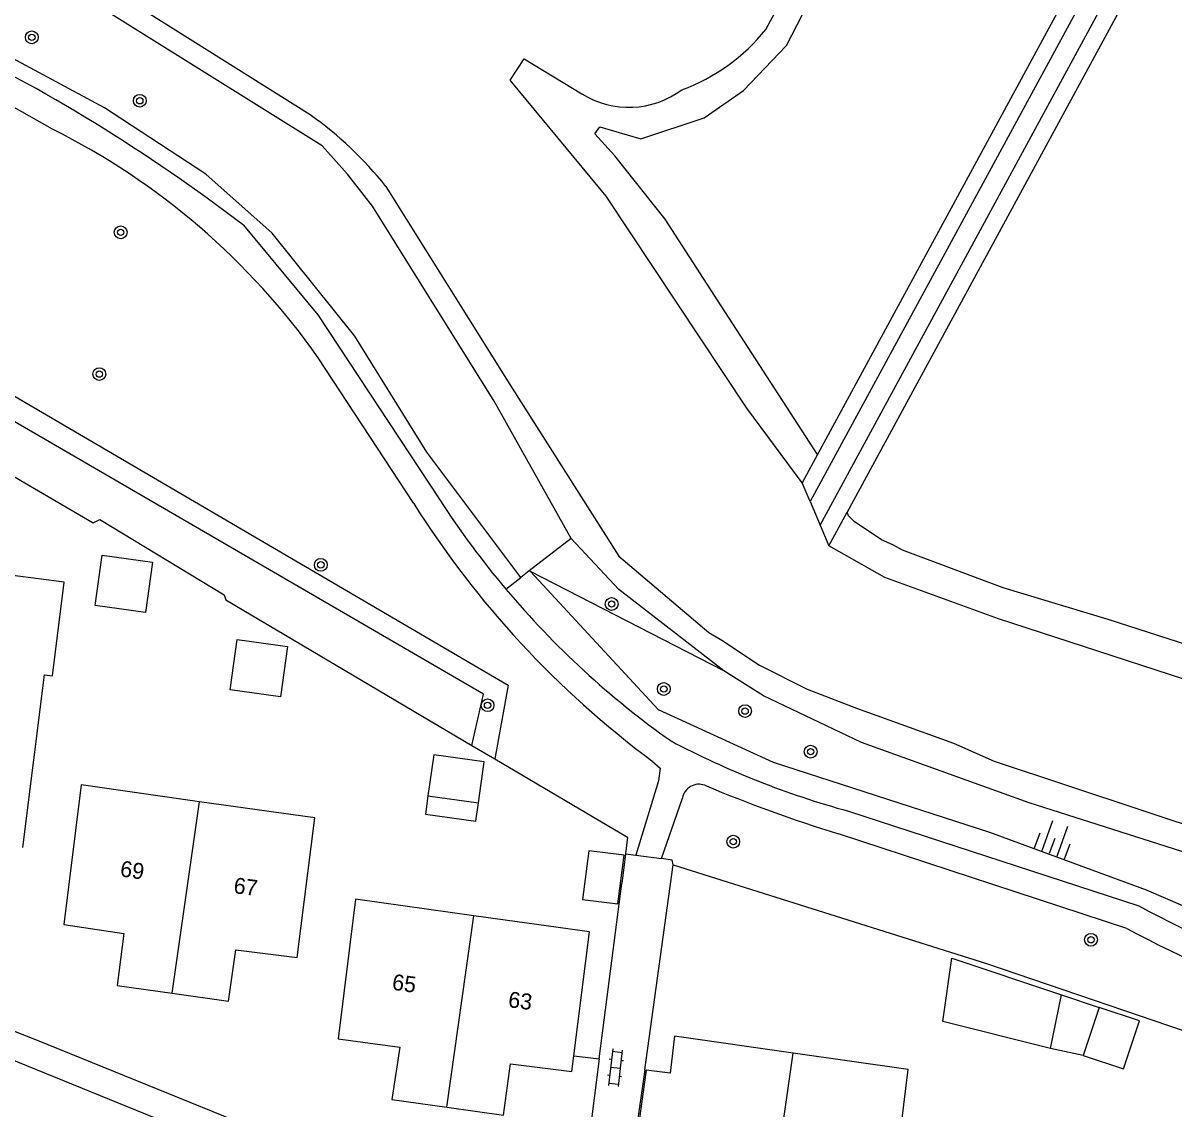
# Model space of a CAD drawing. Extents: x 128000 to 131008, y 398996 to 402500.
# Drawn here: x 128278.1 to 128350.2, y 400359.5 to 400427.5 of the extents above; entities that cross this region are included whole.
import ezdxf

# ---------------------------------------------------------------- set-up
doc = ezdxf.new("R2010")
doc.units = 0
for name, color, linetype in [('gg-afsc-erfafscheiding', 7, 'Continuous'), ('gg-afsc-hekwerk', 7, 'Continuous'), ('gg-afsc-muur', 7, 'Continuous'), ('gg-anno-huisnummerreeks BGT', 7, 'Continuous'), ('gg-bbg-gedigitaliseerde bijgebouw', 7, 'Continuous'), ('gg-bbg-hoofdgebouw', 7, 'Continuous'), ('gg-bbg-luifel en loopbrug', 7, 'Continuous'), ('gg-bbg-tussenscheiding', 7, 'Continuous'), ('gg-knt-BGT kruinlijn', 7, 'Continuous'), ('gg-knt-bovenkant onderkant talud', 7, 'Continuous'), ('gg-knt-verharding', 7, 'Continuous'), ('gg-kntw-beschoeiing', 7, 'Continuous'), ('gg-kntw-bovenkant insteek waterloop', 7, 'Continuous'), ('gg-kntw-waterlijn', 7, 'Continuous'), ('gt-grn-groengrens', 7, 'Continuous'), ('gt-grn-vlakafsluiter', 7, 'Continuous'), ('gt-symb-boom', 7, 'Continuous'), ('gt-symb-klinker verharding', 7, 'Continuous'), ('gt-symb-talud symbool', 7, 'Continuous')]:
    doc.layers.add(name, color=color, linetype=linetype)

# ---------------------------------------------------------------- blocks, each defined once
blk = doc.blocks.new('gt0-BOOM')
at = {"layer": 'gt-symb-boom'}
for radius in [0.4, 0.2]:
    blk.add_circle((0, 0), radius, dxfattribs=at)
blk = doc.blocks.new('gt0-TALUD_1')
at = {"layer": 'gt-symb-talud symbool'}
for p, q in [((-1, -1), (-1, 0)), ((-0.5, -2), (-0.5, 0)), ((0.5, -2), (0.5, 0)), ((1, -1), (1, 0)), ((0, -1), (0, 0))]:
    blk.add_line(p, q, dxfattribs=at)
blk = doc.blocks.new('gt0-KL1')
at = {"layer": 'gt-symb-klinker verharding'}
for p, q in [((-1.15, 0.3), (1.15, 0.3)), ((-1, -0.3), (-1, 0.3)), ((-0.5, 0.3), (-0.5, 0.45)), ((0, -0.3), (0, 0.3)), ((0.5, 0.3), (0.5, 0.45)), ((1, -0.3), (1, 0.3)), ((-1.15, -0.3), (1.15, -0.3)), ((-0.5, -0.45), (-0.5, -0.3)), ((0.5, -0.45), (0.5, -0.3))]:
    blk.add_line(p, q, dxfattribs=at)

msp = doc.modelspace()

# ---------------------------------------------------------------- linework, layer by layer
at = {"layer": 'gg-afsc-erfafscheiding'}
msp.add_line((128306.19, 400382.285), (128307.617, 400381.442), dxfattribs=at)
for points in [[(128282.48, 400396.219), (128282.888, 400396.423), (128290.683, 400391.712), (128290.782, 400391.39), (128306.19, 400382.285)], [(128338.408, 400368.618), (128379.417, 400354.667), (128379.684, 400355.295), (128388.225, 400351.68), (128387.905, 400349.519)]]:
    msp.add_lwpolyline(points, dxfattribs=at)
at = {"layer": 'gg-afsc-hekwerk'}
for p, q in [((128266.751, 400405.416), (128282.48, 400396.219)), ((128315.807, 400375.502), (128315.569, 400373.638))]:
    msp.add_line(p, q, dxfattribs=at)
msp.add_lwpolyline([(128307.617, 400381.442), (128315.938, 400376.53), (128315.807, 400375.502)], dxfattribs=at)
at = {"layer": 'gg-afsc-muur'}
for p, q in [((128317.026, 400361.964), (128318.784, 400374.804)), ((128318.784, 400374.804), (128338.408, 400368.618)), ((128314.168, 400362.657), (128315.569, 400373.638)), ((128312.58, 400362.855), (128314.168, 400362.657))]:
    msp.add_line(p, q, dxfattribs=at)
at = {"layer": 'gg-bbg-gedigitaliseerde bijgebouw'}
for p, q in [((128303.796, 400381.697), (128303.436, 400379.126)), ((128303.436, 400379.126), (128306.594, 400378.684)), ((128342.415, 400363.297), (128343.116, 400366.656)), ((128343.116, 400366.656), (128345.478, 400365.868)), ((128347.987, 400365.031), (128345.478, 400365.868)), ((128344.477, 400362.867), (128342.415, 400363.297))]:
    msp.add_line(p, q, dxfattribs=at)
for points in [[(128283.035, 400394.192), (128286.185, 400393.752), (128285.744, 400390.601), (128282.594, 400391.042), (128283.035, 400394.192)], [(128291.485, 400388.919), (128294.636, 400388.479), (128294.195, 400385.329), (128291.045, 400385.769), (128291.485, 400388.919)], [(128306.594, 400378.684), (128306.954, 400381.256), (128303.796, 400381.697)], [(128315.724, 400375.408), (128313.508, 400375.691), (128313.119, 400372.643), (128315.335, 400372.361), (128315.724, 400375.408)], [(128344.477, 400362.867), (128346.986, 400362.03), (128347.987, 400365.031)]]:
    msp.add_lwpolyline(points, dxfattribs=at)
at = {"layer": 'gg-bbg-hoofdgebouw'}
for points in [[(128278.078, 400375.881), (128279.432, 400386.707), (128279.928, 400386.645), (128280.66, 400392.499), (128277.448, 400392.923), (128276.714, 400387.372), (128272.286, 400387.957)], [(128289.139, 400378.76), (128281.72, 400379.805), (128280.627, 400371.064), (128284.399, 400370.511), (128283.983, 400367.252), (128287.43, 400366.767)], [(128287.43, 400366.767), (128290.957, 400366.27), (128291.403, 400369.484), (128295.254, 400369.003), (128296.347, 400377.744), (128289.139, 400378.76)], [(128306.316, 400371.616), (128298.903, 400372.653), (128297.81, 400363.912), (128301.674, 400363.386), (128301.171, 400360.114), (128304.618, 400359.629)], [(128312.58, 400362.855), (128313.549, 400370.604), (128306.316, 400371.616)], [(128326.305, 400363.02), (128318.883, 400364.071), (128318.611, 400361.762)], [(128304.618, 400359.629), (128308.159, 400359.13), (128308.605, 400362.344), (128312.456, 400361.863), (128312.58, 400362.855)], [(128333.089, 400358.584), (128333.516, 400361.998), (128326.305, 400363.02)], [(128318.611, 400361.762), (128317.11, 400361.953), (128316.481, 400357.428), (128318.072, 400357.186)]]:
    msp.add_lwpolyline(points, dxfattribs=at)
at = {"layer": 'gg-bbg-luifel en loopbrug'}
for points in [[(128303.436, 400379.126), (128303.277, 400377.986), (128306.434, 400377.544), (128306.594, 400378.684)], [(128342.415, 400363.297), (128335.68, 400364.988), (128336.233, 400368.952), (128343.116, 400366.656)]]:
    msp.add_lwpolyline(points, dxfattribs=at)
at = {"layer": 'gg-bbg-tussenscheiding'}
for p, q in [((128287.43, 400366.767), (128289.139, 400378.76)), ((128304.618, 400359.629), (128306.316, 400371.616)), ((128345.478, 400365.868), (128344.477, 400362.867)), ((128324.604, 400351.03), (128326.305, 400363.02))]:
    msp.add_line(p, q, dxfattribs=at)
at = {"layer": 'gg-knt-BGT kruinlijn'}
msp.add_lwpolyline([(128309.858, 400393.167), (128317.862, 400384.541), (128325.059, 400381.232), (128338.598, 400376.857), (128348.416, 400373.249), (128356.446, 400369.773), (128363.599, 400367.247), (128376.968, 400364.014), (128383.26, 400362.069), (128388.513, 400359.941), (128395.191, 400356.272), (128407.364, 400347.4), (128413.537, 400342.739), (128419.3, 400339.341), (128428.318, 400335.775), (128437.005, 400331.306), (128443.124, 400327.598), (128447.929, 400324.145), (128451.83, 400320.187)], dxfattribs=at)
at = {"layer": 'gg-knt-bovenkant onderkant talud'}
for p, q in [((128309.858, 400393.167), (128309.778, 400393.208)), ((128321.971, 400386.962), (128309.858, 400393.167))]:
    msp.add_line(p, q, dxfattribs=at)
at = {"layer": 'gg-knt-verharding'}
for p, q in [((128302.545, 400397.435), (128296.566, 400406.561)), ((128318.07, 400375.196), (128319.369, 400378.986)), ((128329.779, 400378.16), (128347.947, 400372.229)), ((128347.197, 400370.816), (128329.149, 400376.744)), ((128315.807, 400375.502), (128316.457, 400375.417)), ((128316.457, 400375.417), (128318.07, 400375.196)), ((128314.168, 400362.657), (128312.523, 400349.965)), ((128317.026, 400361.964), (128315.124, 400348.814))]:
    msp.add_line(p, q, dxfattribs=at)
for points in [[(128279.925, 400420.88), (128275.258, 400423.511), (128271.362, 400425.547), (128268.256, 400426.669), (128265.987, 400410.913)], [(128291.877, 400414.858), (128296.542, 400409.256), (128304.176, 400397.67)], [(128317.46, 400381.321), (128317.983, 400380.855), (128317.875, 400380.062), (128316.457, 400375.417)], [(128318.784, 400374.804), (128318.724, 400375.106), (128318.07, 400375.196)], [(128312.523, 400349.965), (128295.434, 400357.125), (128278.983, 400363.811), (128260.574, 400371.05)], [(128267.202, 400366.679), (128273.772, 400364.078), (128289.112, 400357.836), (128312.174, 400348.256)]]:
    msp.add_lwpolyline(points, dxfattribs=at)
for centre, radius, start, end in [((128225.348, 400328.016), 109.397, 52.54449, 64.39801), ((128259.733, 400380.584), 45.072, 35.19359, 63.38471), ((128353.074, 400429.244), 59.708, 212.19169, 233.38255), ((128350.636, 400427.708), 55.325, 212.88439, 220.10183), ((128350.664, 400427.737), 55.365, 220.10556, 234.68314), ((128344.388, 400431.328), 55.138, 242.18308, 254.63576), ((128320.419, 400378.782), 1.07, 70.87986, 169.0055), ((128355.385, 400461.882), 89.089, 247.13583, 252.8727), ((128388.781, 400449.219), 87.149, 242.05936, 257.57965), ((128388.768, 400449.176), 88.704, 242.05346, 257.58206)]:
    msp.add_arc(centre, radius, start, end, dxfattribs=at)
at = {"layer": 'gg-kntw-beschoeiing'}
msp.add_line((128328.547, 400394.789), (128329.691, 400396.898), dxfattribs=at)
for points in [[(128570.658, 400265.214), (128570.042, 400265.819), (128569.466, 400266.198), (128567.699, 400266.986), (128560.35, 400269.64), (128547.77, 400277.094), (128513.296, 400298.712), (128438.534, 400344.631), (128418.073, 400357.106), (128400.979, 400368.064), (128396.621, 400370.528), (128393.807, 400372.04), (128391.213, 400373.219), (128389.225, 400374.062), (128386.241, 400374.967), (128376.793, 400377.96), (128339.168, 400390.211), (128332.042, 400392.803), (128328.547, 400394.789)], [(128315.382, 400394.127), (128321.031, 400389.346), (128321.831, 400388.88), (128324.201, 400387.315), (128327.181, 400385.802), (128330.274, 400384.62), (128336.35, 400382.422), (128338.89, 400381.299), (128380.215, 400367.586), (128384.47, 400366.286), (128386.393, 400365.619), (128388.06, 400364.879), (128390.929, 400363.311), (128393.468, 400362.077), (128396.116, 400360.565), (128400.472, 400357.77), (128419.499, 400346.245), (128454.669, 400324.741)]]:
    msp.add_lwpolyline(points, dxfattribs=at)
at = {"layer": 'gg-kntw-bovenkant insteek waterloop'}
msp.add_line((128327.837, 400400.505), (128326.873, 400398.726), dxfattribs=at)
for points in [[(128289.419, 400478.471), (128301.289, 400470.869), (128316.549, 400458.301), (128348.151, 400437.992), (128327.837, 400400.505)], [(128312.402, 400395.25), (128307.583, 400403.839), (128299.967, 400416.05), (128298.394, 400418.064), (128296.82, 400419.826), (128254.902, 400446.009)], [(128476.411, 400359.76), (128458.227, 400371.155), (128445.869, 400378.496), (128444.417, 400379.321), (128433.868, 400386.126), (128384.683, 400416.551), (128351.128, 400436.414), (128329.691, 400396.898)], [(128353.546, 400387.738), (128346.032, 400390.166), (128339.457, 400392.145), (128333.16, 400394.51), (128332.553, 400394.846), (128331.846, 400395.156), (128330.12, 400396.306), (128329.775, 400396.652), (128329.691, 400396.898)], [(128321.971, 400386.962), (128315.387, 400392.051), (128312.402, 400395.25)], [(128453.548, 400322.943), (128449.849, 400325.317), (128404.431, 400353.591), (128396.93, 400358.067), (128393.013, 400360.251), (128388.267, 400362.606), (128383.056, 400364.814), (128380.295, 400365.924), (128364.46, 400371.227), (128341.088, 400378.682), (128330.593, 400382.457), (128324.44, 400385.385), (128321.971, 400386.962)]]:
    msp.add_lwpolyline(points, dxfattribs=at)
at = {"layer": 'gg-kntw-waterlijn'}
for p, q in [((128327.373, 400397.551), (128326.873, 400398.726)), ((128327.997, 400396.082), (128328.547, 400394.789))]:
    msp.add_line(p, q, dxfattribs=at)
for points in [[(128289.907, 400480.085), (128291.805, 400478.13), (128301.879, 400471.679), (128317.139, 400459.11), (128349.654, 400438.643), (128327.373, 400397.551)], [(128324.587, 400427.117), (128327.584, 400432.66), (128328.179, 400433.685), (128328.616, 400434.787), (128328.888, 400435.94), (128328.99, 400437.121), (128328.916, 400438.289), (128328.665, 400439.432), (128328.258, 400440.528), (128327.716, 400441.564), (128327.002, 400442.585), (128326.162, 400443.505), (128325.205, 400444.303), (128324.147, 400444.961), (128289.201, 400469.35)], [(128296.071, 400421.764), (128271.864, 400436.96), (128256.675, 400446.257), (128252.905, 400448.982)], [(128327.997, 400396.082), (128350.701, 400437.934), (128376.477, 400421.971), (128393.756, 400411.824), (128434.458, 400387.054), (128444.987, 400380.262), (128446.422, 400379.447), (128458.8, 400372.094), (128476.995, 400360.692), (128481.809, 400357.557), (128508.782, 400341.145), (128534.162, 400325.624), (128552.766, 400313.634), (128566.014, 400304.596), (128568.063, 400303.669)], [(128326.873, 400398.726), (128323.408, 400403.4), (128314.606, 400416.677), (128308.585, 400423.935), (128309.459, 400425.28), (128313.076, 400423.088)], [(128300.796, 400417.291), (128308.556, 400404.89), (128315.382, 400394.127)]]:
    msp.add_lwpolyline(points, dxfattribs=at)
for centre, radius, start, end in [((128315.263, 400434.551), 11.925, 289.98201, 321.43542), ((128316.02, 400427.778), 5.538, 237.88073, 306.80134), ((128282.929, 400403.15), 22.786, 38.36096, 54.77774)]:
    msp.add_arc(centre, radius, start, end, dxfattribs=at)
at = {"layer": 'gt-grn-groengrens'}
for p, q in [((128312.402, 400395.25), (128309.778, 400393.208)), ((128309.778, 400393.208), (128309.262, 400392.806)), ((128308.318, 400392.071), (128309.262, 400392.806))]:
    msp.add_line(p, q, dxfattribs=at)
for points in [[(128327.837, 400400.505), (128321.807, 400409.819), (128318.283, 400415.231), (128315.136, 400419.197), (128313.877, 400420.581), (128314.192, 400421.022), (128316.772, 400420.267), (128320.737, 400421.588), (128323.192, 400423.288), (128325.898, 400426.12), (128327.22, 400428.701), (128328.668, 400431.785), (128330.052, 400434.491), (128330.493, 400436.19), (128330.43, 400438.204), (128330.052, 400440.03), (128329.171, 400441.918), (128328.101, 400443.365), (128326.402, 400444.876), (128306.765, 400458.723), (128289.771, 400470.555), (128287.316, 400472.066), (128286.084, 400472.322)], [(128309.262, 400392.806), (128303.359, 400400.643), (128298.862, 400407.907), (128293.674, 400414.363), (128289.523, 400418.053), (128283.182, 400422.203), (128272.46, 400427.968), (128261.161, 400433.848), (128253.091, 400439.382), (128240.985, 400447.452), (128232.569, 400452.064), (128228.764, 400453.448), (128223.806, 400454.6), (128213.084, 400458.29), (128201.209, 400464.285)], [(128265.987, 400410.913), (128308.466, 400386.057), (128307.617, 400381.442)], [(128306.19, 400382.285), (128306.913, 400385.499), (128267.201, 400408.568), (128266.751, 400405.416)]]:
    msp.add_lwpolyline(points, dxfattribs=at)
at = {"layer": 'gt-grn-vlakafsluiter'}
msp.add_line((128327.373, 400397.551), (128327.997, 400396.082), dxfattribs=at)

# ---------------------------------------------------------------- block references
at = {"layer": 'gt-symb-boom', "rotation": -30.46264004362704}
msp.add_blockref('gt0-BOOM', (128278.631, 400426.625), dxfattribs=at)
at = {"layer": 'gt-symb-boom'}
for p in [(128285.393, 400422.653), (128284.198, 400414.417), (128282.859, 400405.536), (128296.728, 400393.591), (128314.939, 400391.139), (128318.207, 400385.817), (128307.17, 400384.797), (128323.295, 400384.433), (128327.401, 400381.89), (128322.556, 400376.253), (128344.955, 400370.111)]:
    msp.add_blockref('gt0-BOOM', p, dxfattribs=at)
at = {"layer": 'gt-symb-klinker verharding', "rotation": -96.60603415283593}
msp.add_blockref('gt0-KL1', (128315.177, 400362.1), dxfattribs=at)
at = {"layer": 'gt-symb-talud symbool', "xscale": 0.9995999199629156, "yscale": 0.9995999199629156, "rotation": 160.11483488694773}
msp.add_blockref('gt0-TALUD_1', (128342.343, 400375.505), dxfattribs=at)

# ---------------------------------------------------------------- texts
at = {"layer": 'gg-anno-huisnummerreeks BGT'}
for s, rotation, p in [('69', 351.7, (128284.117, 400374.089)), ('67', 352.9, (128291.23, 400373.033)), ('65', 352.2, (128301.15, 400366.99)), ('63', 352.9, (128308.423, 400365.894))]:
    msp.add_text(s, height=1, rotation=rotation, dxfattribs=at).set_placement(p)

doc.saveas('drawing.dxf')
